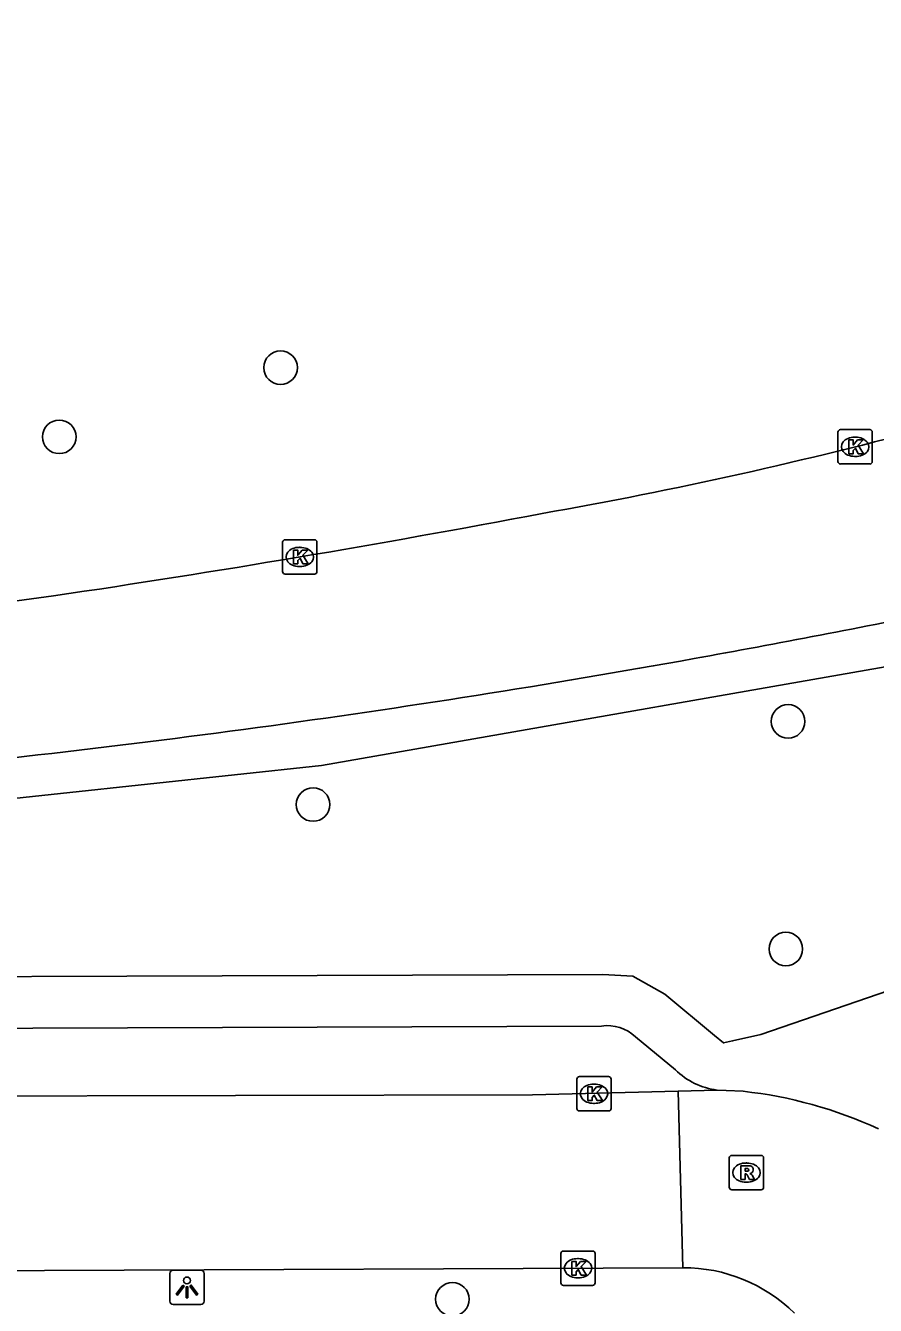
# Model space of a CAD drawing. Extents: x 160732 to 162105, y 387428 to 388479.
# Drawn here: x 161720.55 to 161745.31, y 388328.45 to 388365.74 of the extents above; entities that cross this region are included whole.
import ezdxf

# ---------------------------------------------------------------- set-up
doc = ezdxf.new("R2010")
doc.units = 0
for name, color, linetype in [('IMGEO_Berm_groen', 7, 'Continuous'), ('IMGEO_Boom', 7, 'Continuous'), ('IMGEO_Kolk', 7, 'Continuous'), ('IMGEO_Lichtpunt', 7, 'Continuous'), ('IMGEO_Parkeervlak_open', 7, 'Continuous'), ('IMGEO_Rijbaan_lokaal_open', 7, 'Continuous'), ('IMGEO_Rijbaan_regionaal_gesloten', 7, 'Continuous'), ('IMGEO_Rioolput', 7, 'Continuous')]:
    doc.layers.add(name, color=color, linetype=linetype)

msp = doc.modelspace()

# ---------------------------------------------------------------- linework, layer by layer
at = {"layer": 'IMGEO_Berm_groen'}
msp.add_lwpolyline([(161703.818, 388341.467), (161729.169, 388344.18), (161748.698, 388347.604), (161755.946, 388349.208), (161761.823, 388350.557), (161775.406, 388354.093), (161787.786, 388357.669), (161797.734, 388360.625), (161807.493, 388363.745), (161813.619, 388365.74), (161815, 388361.028), (161769.793, 388345.902), (161750.662, 388339.313), (161749.74, 388339.013), (161741.969, 388336.343), (161741.145, 388336.16), (161740.883, 388336.102), (161740.622, 388336.318), (161739.168, 388337.523), (161738.242, 388338.044), (161737.367, 388338.091), (161704.085, 388337.976)], dxfattribs=at)
at = {"layer": 'IMGEO_Boom'}
for centre in [(161727.978, 388355.775), (161721.531, 388353.758), (161742.762, 388345.468), (161728.926, 388343.046), (161742.697, 388338.837), (161732.984, 388328.633)]:
    msp.add_circle(centre, 0.489, dxfattribs=at)
at = {"layer": 'IMGEO_Kolk'}
for p, q in [((161744.214, 388353.042), (161744.214, 388353.894)), ((161744.289, 388353.968), (161745.141, 388353.968)), ((161744.702, 388353.748), (161744.727, 388353.748)), ((161745.215, 388353.894), (161745.215, 388353.042)), ((161745.141, 388352.968), (161744.289, 388352.968)), ((161744.725, 388353.188), (161744.7, 388353.188)), ((161728.112, 388350.76), (161728.964, 388350.76)), ((161728.037, 388349.834), (161728.037, 388350.686)), ((161728.525, 388350.54), (161728.55, 388350.54)), ((161729.038, 388350.686), (161729.038, 388349.834)), ((161728.548, 388349.98), (161728.523, 388349.98)), ((161728.964, 388349.76), (161728.112, 388349.76)), ((161736.683, 388335.119), (161737.535, 388335.119)), ((161736.608, 388334.193), (161736.608, 388335.045)), ((161737.096, 388334.899), (161737.121, 388334.899)), ((161737.609, 388335.045), (161737.609, 388334.193)), ((161737.119, 388334.339), (161737.094, 388334.339)), ((161737.535, 388334.119), (161736.683, 388334.119)), ((161736.142, 388329.112), (161736.142, 388329.964)), ((161736.217, 388330.038), (161737.069, 388330.038)), ((161737.143, 388329.964), (161737.143, 388329.112)), ((161736.63, 388329.818), (161736.655, 388329.818)), ((161736.653, 388329.258), (161736.628, 388329.258)), ((161737.069, 388329.038), (161736.217, 388329.038))]:
    msp.add_line(p, q, dxfattribs=at)
for points in [[(161744.214, 388353.042), (161744.214, 388353.894)], [(161744.289, 388353.968), (161745.141, 388353.968)], [(161745.215, 388353.894), (161745.215, 388353.042)], [(161744.535, 388353.668), (161744.658, 388353.668), (161744.658, 388353.517), (161744.788, 388353.668), (161744.952, 388353.668), (161744.806, 388353.517), (161744.959, 388353.268), (161744.807, 388353.268), (161744.722, 388353.432), (161744.658, 388353.365), (161744.658, 388353.268), (161744.535, 388353.268), (161744.535, 388353.668)], [(161745.141, 388352.968), (161744.289, 388352.968)], [(161728.112, 388350.76), (161728.964, 388350.76)], [(161728.037, 388349.834), (161728.037, 388350.686)], [(161728.358, 388350.46), (161728.481, 388350.46), (161728.481, 388350.309), (161728.611, 388350.46), (161728.775, 388350.46), (161728.629, 388350.309), (161728.782, 388350.06), (161728.63, 388350.06), (161728.545, 388350.224), (161728.481, 388350.157), (161728.481, 388350.06), (161728.358, 388350.06), (161728.358, 388350.46)], [(161729.038, 388350.686), (161729.038, 388349.834)], [(161728.964, 388349.76), (161728.112, 388349.76)], [(161736.683, 388335.119), (161737.535, 388335.119)], [(161736.608, 388334.193), (161736.608, 388335.045)], [(161736.929, 388334.819), (161737.052, 388334.819), (161737.052, 388334.668), (161737.182, 388334.819), (161737.346, 388334.819), (161737.2, 388334.668), (161737.353, 388334.419), (161737.201, 388334.419), (161737.116, 388334.583), (161737.052, 388334.516), (161737.052, 388334.419), (161736.929, 388334.419), (161736.929, 388334.819)], [(161737.609, 388335.045), (161737.609, 388334.193)], [(161737.535, 388334.119), (161736.683, 388334.119)], [(161736.142, 388329.112), (161736.142, 388329.964)], [(161736.217, 388330.038), (161737.069, 388330.038)], [(161737.143, 388329.964), (161737.143, 388329.112)], [(161736.463, 388329.738), (161736.586, 388329.738), (161736.586, 388329.587), (161736.716, 388329.738), (161736.88, 388329.738), (161736.734, 388329.587), (161736.887, 388329.338), (161736.735, 388329.338), (161736.65, 388329.502), (161736.586, 388329.435), (161736.586, 388329.338), (161736.463, 388329.338), (161736.463, 388329.738)], [(161737.069, 388329.038), (161736.217, 388329.038)]]:
    msp.add_lwpolyline(points, dxfattribs=at)
for centre, start, end in [((161744.291, 388353.892), 91.552, 178.448), ((161744.291, 388353.892), 91.552, 178.448), ((161745.139, 388353.892), 1.552, 88.448), ((161745.139, 388353.892), 1.552, 88.448), ((161744.291, 388353.044), 181.552, 268.448), ((161744.291, 388353.044), 181.552, 268.448), ((161745.139, 388353.044), 271.552, 358.448), ((161745.139, 388353.044), 271.552, 358.448), ((161728.114, 388350.684), 91.552, 178.448), ((161728.114, 388350.684), 91.552, 178.448), ((161728.962, 388350.684), 1.552, 88.448), ((161728.962, 388350.684), 1.552, 88.448), ((161728.114, 388349.836), 181.552, 268.448), ((161728.114, 388349.836), 181.552, 268.448), ((161728.962, 388349.836), 271.552, 358.448), ((161728.962, 388349.836), 271.552, 358.448), ((161736.685, 388335.043), 91.552, 178.448), ((161736.685, 388335.043), 91.552, 178.448), ((161737.533, 388335.043), 1.552, 88.448), ((161737.533, 388335.043), 1.552, 88.448), ((161736.685, 388334.195), 181.552, 268.448), ((161736.685, 388334.195), 181.552, 268.448), ((161737.533, 388334.195), 271.552, 358.448), ((161737.533, 388334.195), 271.552, 358.448), ((161736.219, 388329.962), 91.552, 178.448), ((161736.219, 388329.962), 91.552, 178.448), ((161737.067, 388329.962), 1.552, 88.448), ((161737.067, 388329.962), 1.552, 88.448), ((161736.219, 388329.114), 181.552, 268.448), ((161736.219, 388329.114), 181.552, 268.448), ((161737.067, 388329.114), 271.552, 358.448), ((161737.067, 388329.114), 271.552, 358.448)]:
    msp.add_arc(centre, 0.0765, start, end, dxfattribs=at)
for centre, major_axis, ratio, start_param, end_param in [((161744.701, 388353.468), (-0.387, 0.002), 0.722429, 4.712389, 7.853982), ((161744.726, 388353.468), (-0.39, 0.002), 0.717154, 1.570796, 4.712389), ((161728.524, 388350.26), (-0.387, 0.002), 0.722429, 4.712389, 7.853982), ((161728.549, 388350.26), (-0.39, 0.002), 0.717154, 1.570796, 4.712389), ((161737.095, 388334.619), (-0.387, 0.002), 0.722429, 4.712389, 7.853982), ((161737.12, 388334.619), (-0.39, 0.002), 0.717154, 1.570796, 4.712389), ((161736.629, 388329.538), (-0.387, 0.002), 0.722429, 4.712389, 7.853982), ((161736.654, 388329.538), (-0.39, 0.002), 0.717154, 1.570796, 4.712389)]:
    msp.add_ellipse(centre, major_axis=major_axis, ratio=ratio, start_param=start_param, end_param=end_param, dxfattribs=at)
at = {"layer": 'IMGEO_Lichtpunt'}
for p, q in [((161725.655, 388329.478), (161724.847, 388329.478)), ((161725.655, 388329.478), (161724.847, 388329.478)), ((161724.753, 388329.383), (161724.753, 388328.576)), ((161724.753, 388329.383), (161724.753, 388328.576)), ((161725.749, 388328.576), (161725.749, 388329.383)), ((161725.749, 388328.576), (161725.749, 388329.383)), ((161724.847, 388328.482), (161725.655, 388328.482)), ((161724.847, 388328.482), (161725.655, 388328.482))]:
    msp.add_line(p, q, dxfattribs=at)
for points in [[(161725.127, 388329.047), (161725.166, 388329.019), (161724.978, 388328.757), (161724.94, 388328.784), (161725.127, 388329.047)], [(161725.229, 388328.999), (161725.276, 388328.999), (161725.276, 388328.677), (161725.229, 388328.677), (161725.229, 388328.999)], [(161725.339, 388329.019), (161725.377, 388329.046), (161725.564, 388328.784), (161725.525, 388328.756), (161725.339, 388329.019)]]:
    msp.add_lwpolyline(points, dxfattribs=at)
msp.add_circle((161725.252, 388329.181), 0.0994, dxfattribs=at)
for centre, start, end in [((161724.847, 388329.383), 90, 180), ((161724.847, 388329.383), 90, 180), ((161725.655, 388329.383), 0, 90), ((161725.655, 388329.383), 0, 90), ((161724.847, 388328.576), 180, 270), ((161724.847, 388328.576), 180, 270), ((161725.655, 388328.576), 270, 0), ((161725.655, 388328.576), 270, 360)]:
    msp.add_arc(centre, 0.0946, start, end, dxfattribs=at)
at = {"layer": 'IMGEO_Parkeervlak_open'}
for points in [[(161737.327, 388336.591), (161704.191, 388336.476)], [(161739.48, 388335.317), (161738.315, 388336.282)]]:
    msp.add_lwpolyline(points, dxfattribs=at)
for centre, radius, start, end in [((161737.509, 388335.437), 1.168, 46.3211, 98.9444), ((161740.964, 388336.831), 2.12, 225.576, 262.7721)]:
    msp.add_arc(centre, radius, start, end, dxfattribs=at)
at = {"layer": 'IMGEO_Rijbaan_lokaal_open'}
for points in [[(161739.563, 388334.698), (161735.313, 388334.585), (161700.698, 388334.507)], [(161739.563, 388334.698), (161740.697, 388334.728)], [(161739.7, 388329.552), (161739.563, 388334.698)], [(161741.454, 388334.692), (161740.961, 388334.711), (161740.697, 388334.728)], [(161702.5, 388329.394), (161739.7, 388329.552)]]:
    msp.add_lwpolyline(points, dxfattribs=at)
for centre, radius, start, end in [((161740.04, 388321.932), 12.838, 65.3482, 83.6771), ((161739.718, 388324.965), 4.587, 45.2582, 90.2231)]:
    msp.add_arc(centre, radius, start, end, dxfattribs=at)
at = {"layer": 'IMGEO_Rijbaan_regionaal_gesloten'}
for centre, radius, start, end in [((161712.773, 388481.057), 131.527, 279.9923, 285.10976), ((161670.027, 388696.925), 351.568, 278.39654, 280.74871), ((161674.361, 388692.524), 346.601, 275.50895, 277.79399), ((161673.788, 388712.106), 370.773, 280.29045, 281.44528), ((161687.053, 388641.419), 298.853, 275.27071, 280.20911)]:
    msp.add_arc(centre, radius, start, end, dxfattribs=at)
at = {"layer": 'IMGEO_Rioolput'}
for p, q in [((161741.049, 388331.897), (161741.049, 388332.749)), ((161741.124, 388332.823), (161741.976, 388332.823)), ((161741.537, 388332.603), (161741.562, 388332.603)), ((161742.05, 388332.749), (161742.05, 388331.897)), ((161741.976, 388331.823), (161741.124, 388331.823)), ((161741.56, 388332.043), (161741.535, 388332.043))]:
    msp.add_line(p, q, dxfattribs=at)
for points in [[(161741.049, 388331.897), (161741.049, 388332.749)], [(161741.124, 388332.823), (161741.976, 388332.823)], [(161741.638, 388332.521), (161741.386, 388332.523), (161741.386, 388332.123)], [(161742.05, 388332.749), (161742.05, 388331.897)], [(161741.386, 388332.123), (161741.51, 388332.123), (161741.51, 388332.285), (161741.521, 388332.285)], [(161741.564, 388332.442), (161741.51, 388332.442), (161741.51, 388332.361)], [(161741.51, 388332.361), (161741.562, 388332.361)], [(161741.568, 388332.256), (161741.639, 388332.123), (161741.779, 388332.123), (161741.714, 388332.249)], [(161741.976, 388331.823), (161741.124, 388331.823)]]:
    msp.add_lwpolyline(points, dxfattribs=at)
for centre, radius, start, end in [((161741.126, 388332.747), 0.0765, 91.552, 178.448), ((161741.126, 388332.747), 0.0765, 91.552, 178.448), ((161741.637, 388332.411), 0.109, 350.3612, 89.416), ((161741.974, 388332.747), 0.0765, 1.552, 88.448), ((161741.974, 388332.747), 0.0765, 1.552, 88.448), ((161741.52, 388332.232), 0.0533, 26.0293, 88.6989), ((161741.546, 388332.55), 0.19, 274.7715, 282.9687), ((161741.57, 388332.346), 0.0964, 77.0061, 93.1865), ((161741.584, 388332.403), 0.0378, 276.6634, 79.6772), ((161741.635, 388332.411), 0.112, 277.5842, 350.9817), ((161741.619, 388332.196), 0.108, 29.5134, 73.7905), ((161741.126, 388331.899), 0.0765, 181.552, 268.448), ((161741.126, 388331.899), 0.0765, 181.552, 268.448), ((161741.974, 388331.899), 0.0765, 271.552, 358.448), ((161741.974, 388331.899), 0.0765, 271.552, 358.448)]:
    msp.add_arc(centre, radius, start, end, dxfattribs=at)
for centre, major_axis, ratio, start_param, end_param in [((161741.536, 388332.323), (-0.387, 0.002), 0.722429, 4.712389, 7.853982), ((161741.561, 388332.323), (-0.39, 0.002), 0.717154, 1.570796, 4.712389)]:
    msp.add_ellipse(centre, major_axis=major_axis, ratio=ratio, start_param=start_param, end_param=end_param, dxfattribs=at)

doc.saveas('drawing.dxf')
